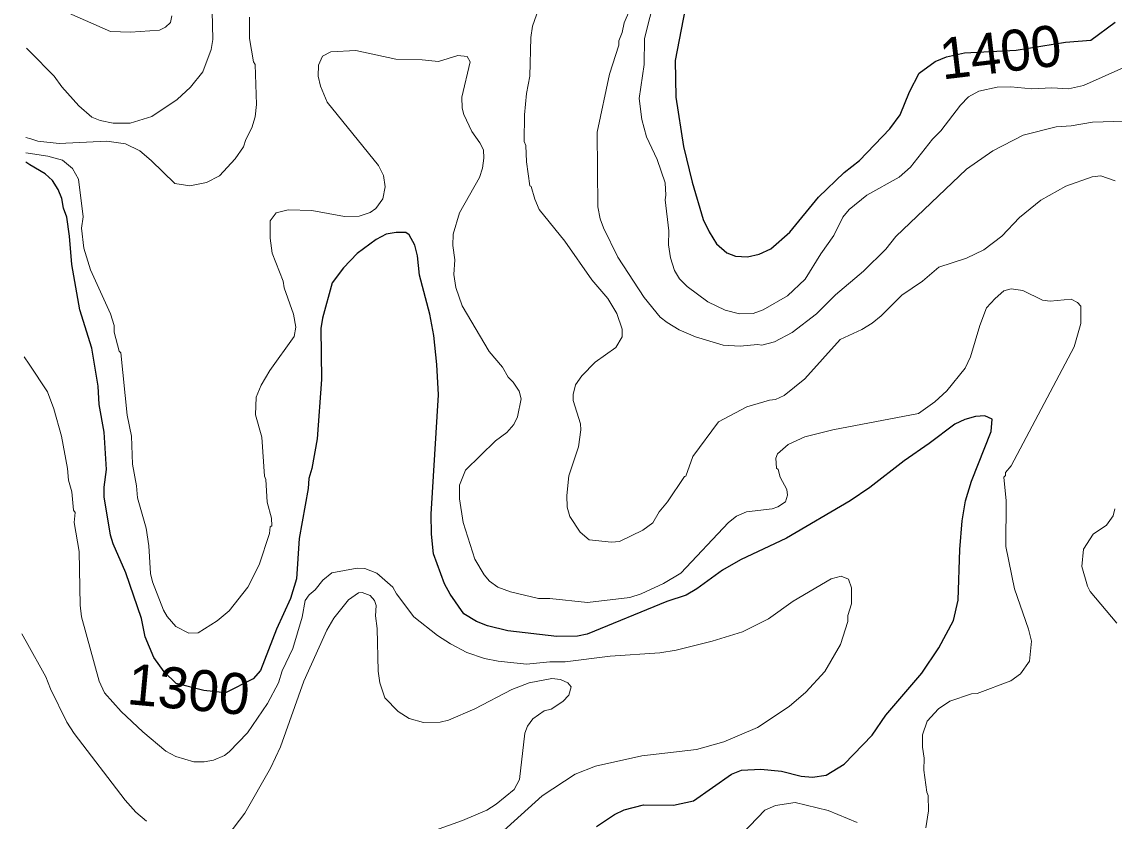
# Model space of a CAD drawing. Extents: x 598.3 to 623.2, y 6902.2 to 6930.1.
# Drawn here: x 598.371 to 600.502, y 6907.581 to 6909.14 of the extents above; entities that cross this region are included whole.
import ezdxf
from ezdxf.enums import TextEntityAlignment as Align

# ---------------------------------------------------------------- set-up
doc = ezdxf.new("R2010")
doc.units = 0
doc.header["$LTSCALE"] = 0.032
doc.layers.add('1', color=7, linetype='Continuous', lineweight=25)
doc.layers.add('2', color=7, linetype='Continuous', lineweight=13)
doc.layers.add('61', color=7, linetype='Continuous')

msp = doc.modelspace()

# ---------------------------------------------------------------- linework, layer by layer
at = {"layer": '1'}
for points in [[(599.6732, 6909.2066), (599.6457, 6909.0646), (599.6472, 6908.993), (599.6619, 6908.8968), (599.6789, 6908.8272), (599.7005, 6908.7549), (599.7119, 6908.7306), (599.7264, 6908.7072), (599.7467, 6908.6896), (599.7634, 6908.6834), (599.7868, 6908.6818), (599.8094, 6908.6868), (599.8321, 6908.6973), (599.8696, 6908.7301), (599.9255, 6908.7981), (599.9751, 6908.8461), (600.0053, 6908.8698), (600.0647, 6908.9317), (600.0844, 6908.9587), (600.1029, 6909.0036), (600.1215, 6909.0401), (600.1527, 6909.0631), (600.1753, 6909.072), (600.2098, 6909.0794), (600.3109, 6909.085), (600.407, 6909.1004), (600.4565, 6909.1044), (600.504, 6909.1393)], [(599.0253, 6908.6881), (598.9985, 6908.6605), (598.9767, 6908.6314), (598.9575, 6908.562), (598.9543, 6908.5422), (598.9559, 6908.4425), (598.947, 6908.3269), (598.9366, 6908.2692), (598.9309, 6908.2498), (598.93, 6908.2298), (598.9122, 6908.1326), (598.9073, 6908.0536), (598.8955, 6908.0154), (598.8682, 6907.9559), (598.837, 6907.8749), (598.8223, 6907.8586), (598.7687, 6907.8318), (598.726, 6907.8358), (598.6724, 6907.8497), (598.6486, 6907.8724), (598.629, 6907.9007), (598.6119, 6907.9406), (598.6044, 6907.9766), (598.5741, 6908.0658), (598.5494, 6908.1219), (598.544, 6908.1391), (598.5318, 6908.2136), (598.5318, 6908.2324), (598.5366, 6908.267), (598.5318, 6908.3399), (598.522, 6908.3936), (598.5204, 6908.4295), (598.5076, 6908.5034), (598.4841, 6908.5786), (598.4686, 6908.6672), (598.4644, 6908.722), (598.459, 6908.7592), (598.4525, 6908.777), (598.4491, 6908.7954), (598.4418, 6908.8132), (598.4308, 6908.8305), (598.4168, 6908.8436), (598.387, 6908.8616), (598.3787, 6908.8666)], [(599.492, 6907.5708), (599.5272, 6907.5945), (599.5459, 6907.603), (599.5838, 6907.6132), (599.6427, 6907.6125), (599.6815, 6907.6207), (599.7556, 6907.6726), (599.7751, 6907.6804), (599.8127, 6907.6828), (599.8528, 6907.6788), (599.8914, 6907.6692), (599.9135, 6907.6668), (599.94, 6907.671), (599.9755, 6907.6922), (600.0299, 6907.749), (600.0565, 6907.7881), (600.127, 6907.8701), (600.16, 6907.9193), (600.1887, 6907.9724), (600.1978, 6908.0122), (600.2011, 6908.111), (600.2058, 6908.1669), (600.2122, 6908.2058), (600.2235, 6908.2443), (600.2622, 6908.3411), (600.264, 6908.3655), (600.2498, 6908.3716), (600.2315, 6908.3703), (600.2106, 6908.3644), (600.1913, 6908.3555), (600.1415, 6908.3175), (600.0925, 6908.2843), (600.0256, 6908.2319), (599.9868, 6908.2058), (599.8629, 6908.1334), (599.7729, 6908.091), (599.7377, 6908.0705), (599.688, 6908.0343), (599.667, 6908.0223), (599.6294, 6908.0099), (599.4743, 6907.946), (599.4549, 6907.942), (599.415, 6907.9412), (599.3193, 6907.9523), (599.2794, 6907.9622), (599.2581, 6907.9706), (599.2331, 6907.9854), (599.2066, 6908.0238), (599.1955, 6908.0439), (599.1745, 6908.1025), (599.1704, 6908.141), (599.1696, 6908.1799), (599.1842, 6908.4127), (599.1809, 6908.4716), (599.1747, 6908.5283), (599.1669, 6908.5698), (599.147, 6908.6458), (599.1431, 6908.6837), (599.1381, 6908.7044), (599.1265, 6908.7246), (599.1203, 6908.7294), (599.1013, 6908.7295), (599.0822, 6908.7263), (599.0622, 6908.7154), (599.0253, 6908.6881)]]:
    msp.add_lwpolyline(points, dxfattribs=at)
at = {"layer": '2'}
for points in [[(599.5821, 6909.2217), (599.546, 6909.1381), (599.5421, 6909.1192), (599.5357, 6909.1032), (599.5355, 6909.0946), (599.5178, 6909.0382), (599.4935, 6908.9249), (599.4951, 6908.7796), (599.4991, 6908.7562), (599.5056, 6908.7382), (599.5336, 6908.6815), (599.5853, 6908.6027), (599.6166, 6908.5644), (599.6299, 6908.5535), (599.6537, 6908.5393), (599.6856, 6908.5257), (599.7393, 6908.5094), (599.7726, 6908.5078), (599.806, 6908.5108), (599.8146, 6908.5094), (599.8392, 6908.5162), (599.8737, 6908.5343), (599.9215, 6908.5707), (599.9587, 6908.6079), (600.0133, 6908.6536), (600.0567, 6908.6971), (600.0764, 6908.7216), (600.214, 6908.8527), (600.2655, 6908.8888), (600.3243, 6908.919), (600.389, 6908.9352), (600.4185, 6908.9376), (600.4598, 6908.9448), (600.522, 6908.9465)], [(598.3922, 6909.1891), (598.5441, 6909.1211), (598.583, 6909.1198), (598.6396, 6909.124), (598.6515, 6909.1296), (598.6611, 6909.1391), (598.6638, 6909.1516)], [(600.0474, 6908.5671), (600.0298, 6908.5526), (600.0097, 6908.54), (599.9677, 6908.5204), (599.8985, 6908.4441), (599.8583, 6908.4117), (599.8415, 6908.4034), (599.8296, 6908.4024), (599.7855, 6908.3894), (599.7299, 6908.3603), (599.6802, 6908.2927), (599.6666, 6908.2539), (599.6642, 6908.2532), (599.6307, 6908.2037), (599.6146, 6908.1843), (599.602, 6908.1631), (599.5828, 6908.1485), (599.5369, 6908.1264), (599.5216, 6908.1256), (599.4778, 6908.1301), (599.4602, 6908.1451), (599.4399, 6908.1753), (599.4352, 6908.1939), (599.4344, 6908.2165), (599.4385, 6908.2546), (599.457, 6908.3111), (599.4618, 6908.3446), (599.461, 6908.3563), (599.4465, 6908.4018), (599.4465, 6908.4132), (599.4514, 6908.4323), (599.4637, 6908.4496), (599.4898, 6908.4765), (599.5301, 6908.5049), (599.542, 6908.5258), (599.542, 6908.5409), (599.5318, 6908.5712), (599.5144, 6908.6008), (599.4828, 6908.6367), (599.4305, 6908.7123), (599.3804, 6908.7739), (599.3717, 6908.7945), (599.3649, 6908.8188), (599.3624, 6908.8206), (599.3557, 6908.8673), (599.3542, 6908.8989), (599.3509, 6908.9065), (599.3519, 6908.9591), (599.3558, 6909.0004), (599.3623, 6909.0345), (599.364, 6909.1095), (599.3671, 6909.1315), (599.3873, 6909.1894)], [(599.6068, 6909.1904), (599.5858, 6909.1078), (599.5849, 6909.0572), (599.5752, 6908.9906), (599.5806, 6908.9498), (599.5899, 6908.916), (599.6104, 6908.8719), (599.6261, 6908.8264), (599.6278, 6908.8019), (599.6263, 6908.7931), (599.6335, 6908.7323), (599.6327, 6908.7055), (599.6368, 6908.6799), (599.6443, 6908.6554), (599.6543, 6908.639), (599.6688, 6908.6237), (599.7094, 6908.5942), (599.7431, 6908.578), (599.7714, 6908.5709), (599.7976, 6908.5716), (599.8175, 6908.5782), (599.8649, 6908.606), (599.8992, 6908.6383), (599.9296, 6908.688), (599.955, 6908.7233), (599.9725, 6908.7593), (599.9849, 6908.7741), (600.0196, 6908.8023), (600.0825, 6908.837), (600.1048, 6908.8568), (600.1479, 6908.9113), (600.1641, 6908.9275), (600.2024, 6908.9779), (600.218, 6908.9942), (600.2379, 6909.0049), (600.2736, 6909.0128), (600.3008, 6909.0137), (600.3413, 6909.0097), (600.3806, 6909.0113), (600.4133, 6909.0097), (600.4421, 6909.0161), (600.5269, 6909.0535)], [(598.3806, 6909.0891), (598.387, 6909.0825), (598.434, 6909.0345), (598.4494, 6909.0135), (598.4823, 6908.9764), (598.5079, 6908.954), (598.5239, 6908.9476), (598.5491, 6908.9425), (598.5826, 6908.9425), (598.6249, 6908.9558), (598.6744, 6908.9887), (598.7005, 6909.0125), (598.7244, 6909.0429), (598.7406, 6909.0865), (598.7438, 6909.1059), (598.7422, 6909.161)], [(598.8151, 6909.1496), (598.8152, 6909.1075), (598.8232, 6909.0621), (598.8264, 6909.0571), (598.8288, 6908.9791), (598.8263, 6908.9548), (598.8201, 6908.9333), (598.8081, 6908.9106), (598.8034, 6908.8966), (598.7874, 6908.8727), (598.757, 6908.8397), (598.7315, 6908.8268), (598.6986, 6908.8203), (598.6697, 6908.8251), (598.6238, 6908.8698), (598.6014, 6908.8885), (598.5736, 6908.902), (598.5373, 6908.9077), (598.4439, 6908.9029), (598.4025, 6908.9076), (598.3886, 6908.9118), (598.3791, 6908.9147)], [(600.1201, 6908.3762), (599.953, 6908.3442), (599.8988, 6908.3309), (599.8661, 6908.316), (599.8451, 6908.2976), (599.8423, 6908.2893), (599.8431, 6908.2694), (599.8465, 6908.2668), (599.8508, 6908.252), (599.8633, 6908.2283), (599.8649, 6908.2169), (599.8607, 6908.2041), (599.8461, 6908.1941), (599.835, 6908.1905), (599.7849, 6908.1847), (599.7651, 6908.1763), (599.7496, 6908.164), (599.6565, 6908.0646), (599.6228, 6908.0445), (599.5793, 6908.0243), (599.5573, 6908.0177), (599.4746, 6908.0075), (599.4015, 6908.0155), (599.3791, 6908.0157), (599.3244, 6908.0282), (599.2999, 6908.0379), (599.2833, 6908.0492), (599.2729, 6908.0618), (599.2547, 6908.0925), (599.2323, 6908.1636), (599.2247, 6908.2097), (599.2247, 6908.2365), (599.2367, 6908.2655), (599.2951, 6908.323), (599.3171, 6908.3395), (599.3309, 6908.3547), (599.3382, 6908.3699), (599.3454, 6908.405), (599.3413, 6908.42), (599.3299, 6908.4373), (599.3201, 6908.4473), (599.3088, 6908.4664), (599.2831, 6908.497), (599.2302, 6908.5865), (599.2179, 6908.6219), (599.2142, 6908.6476), (599.2159, 6908.6758), (599.2118, 6908.7038), (599.2126, 6908.7258), (599.2248, 6908.7679), (599.2639, 6908.8366), (599.27, 6908.855), (599.2724, 6908.8744), (599.2715, 6908.8906), (599.2648, 6908.9042), (599.2491, 6908.926), (599.2331, 6908.9596), (599.2303, 6908.9719), (599.2296, 6908.9932), (599.2457, 6909.0619), (599.2399, 6909.0727), (599.2215, 6909.0743), (599.1839, 6909.0631), (599.1521, 6909.0662), (599.1006, 6909.0672), (599.0229, 6909.084), (598.9737, 6909.0816), (598.9574, 6909.0733), (598.95, 6909.0559), (598.9495, 6909.0345), (598.9536, 6909.0145), (598.9671, 6908.9832), (599.0668, 6908.8598), (599.0765, 6908.8405), (599.0798, 6908.8181), (599.0756, 6908.7949), (599.062, 6908.7759), (599.0509, 6908.7681), (599.0295, 6908.7609), (599.0008, 6908.7604), (598.9368, 6908.7724), (598.891, 6908.7732), (598.8672, 6908.7676), (598.8559, 6908.752), (598.8556, 6908.7181), (598.8598, 6908.6893), (598.8811, 6908.6342), (598.8832, 6908.6213), (598.901, 6908.5698), (598.9058, 6908.5444), (598.9025, 6908.5266), (598.8547, 6908.4599), (598.838, 6908.4314), (598.8281, 6908.4082), (598.8273, 6908.374), (598.8393, 6908.3304), (598.8443, 6908.2544), (598.8474, 6908.2479), (598.8498, 6908.2036), (598.8579, 6908.1724)], [(598.8579, 6908.1724), (598.8588, 6908.1575), (598.8556, 6908.1554), (598.8546, 6908.142), (598.8344, 6908.0809), (598.812, 6908.0377), (598.7758, 6907.9917), (598.7522, 6907.972), (598.7153, 6907.9486), (598.697, 6907.9476), (598.6713, 6907.9612), (598.6544, 6907.9802), (598.6473, 6907.9927), (598.6258, 6908.0477), (598.6225, 6908.0644), (598.6192, 6908.1181), (598.6135, 6908.1524), (598.5967, 6908.2118), (598.5949, 6908.2355), (598.5871, 6908.2777), (598.5853, 6908.3319), (598.5765, 6908.3731), (598.5643, 6908.4946), (598.5609, 6908.4977), (598.5514, 6908.535), (598.5511, 6908.548), (598.5444, 6908.571), (598.505, 6908.6562), (598.4919, 6908.6989), (598.4873, 6908.7375), (598.4905, 6908.7601), (598.482, 6908.8335), (598.4702, 6908.8541), (598.4504, 6908.8706), (598.422, 6908.8784), (598.3837, 6908.8842), (598.3789, 6908.8849)], [(600.504, 6908.8298), (600.4761, 6908.8396), (600.4594, 6908.8378), (600.4077, 6908.82), (600.3592, 6908.7922), (600.3173, 6908.7585), (600.2827, 6908.7223), (600.2477, 6908.6954), (600.2137, 6908.6792), (600.1598, 6908.6615), (600.1281, 6908.6342), (600.0876, 6908.6072), (600.0474, 6908.5671)], [(600.1347, 6907.5685), (600.1402, 6907.6016), (600.1394, 6907.631), (600.1366, 6907.6379), (600.1306, 6907.681), (600.1313, 6907.7042), (600.1281, 6907.7255), (600.1281, 6907.7494), (600.1373, 6907.776), (600.1591, 6907.8004), (600.1812, 6907.8151), (600.2236, 6907.8293), (600.2349, 6907.8302), (600.3007, 6907.8549), (600.3193, 6907.8684), (600.337, 6907.8931), (600.3406, 6907.9322), (600.335, 6907.9558), (600.3077, 6908.0342), (600.2908, 6908.1168), (600.2917, 6908.2058), (600.2868, 6908.2524), (600.2899, 6908.2554), (600.2904, 6908.2613), (600.3013, 6908.274), (600.4241, 6908.5063), (600.4373, 6908.552), (600.4372, 6908.5854), (600.4306, 6908.5929), (600.4184, 6908.5992), (600.3772, 6908.5952), (600.3623, 6908.5975), (600.324, 6908.6162), (600.3014, 6908.6194), (600.2868, 6908.6153), (600.2697, 6908.6008), (600.253, 6908.5824), (600.2398, 6908.5477), (600.2215, 6908.4869), (600.2113, 6908.4646), (600.1758, 6908.4204), (600.1525, 6908.3992), (600.1201, 6908.3762)], [(599.4309, 6907.8918), (599.4012, 6907.8917), (599.3557, 6907.8877), (599.3003, 6907.8934), (599.2738, 6907.8984), (599.2393, 6907.9102), (599.2074, 6907.9268), (599.1821, 6907.9431), (599.1361, 6907.9795), (599.102, 6908.0248), (599.0947, 6908.0379), (599.0639, 6908.0652), (599.0401, 6908.0738), (599.0256, 6908.0747), (598.9758, 6908.0658), (598.9585, 6908.0511), (598.9437, 6908.0326), (598.9315, 6908.0226), (598.924, 6908.0115), (598.9178, 6907.9792), (598.8997, 6907.9182), (598.8793, 6907.8745), (598.8716, 6907.851), (598.8506, 6907.8105), (598.8114, 6907.7536), (598.7756, 6907.7162), (598.7663, 6907.7094), (598.745, 6907.7005), (598.7266, 6907.6967), (598.7064, 6907.6967), (598.6716, 6907.7076), (598.6524, 6907.7179), (598.607, 6907.7557), (598.5651, 6907.7951), (598.5327, 6907.8316), (598.5222, 6907.8543), (598.4874, 6907.9797), (598.4849, 6908.0028), (598.4832, 6908.1073), (598.4735, 6908.1635), (598.475, 6908.1831), (598.4722, 6908.1877), (598.4686, 6908.2236), (598.4621, 6908.2466), (598.4605, 6908.2689), (598.4484, 6908.3324), (598.4339, 6908.3853), (598.4213, 6908.4185), (598.3853, 6908.4722), (598.3756, 6908.4867)], [(600.5071, 6907.9673), (600.4553, 6908.0291), (600.4502, 6908.0393), (600.439, 6908.0777), (600.4423, 6908.1119), (600.4614, 6908.1407), (600.4869, 6908.1582), (600.5004, 6908.177), (600.5037, 6908.1903)], [(599.3041, 6907.5566), (599.386, 6907.6304), (599.4505, 6907.6731), (599.4905, 6907.6886), (599.5809, 6907.7087), (599.6874, 6907.7209), (599.7406, 6907.7361), (599.8065, 6907.7641), (599.8678, 6907.805), (599.9007, 6907.8327), (599.9376, 6907.8729), (599.9685, 6907.9255), (599.9822, 6907.9705), (599.9824, 6907.9824), (599.9896, 6908.0048), (599.9896, 6908.0361), (599.9839, 6908.0534), (599.9697, 6908.0591), (599.95, 6908.0536), (599.8756, 6908.0106), (599.8275, 6907.9761), (599.7768, 6907.9506), (599.7179, 6907.932), (599.6475, 6907.9144), (599.6158, 6907.9098), (599.5187, 6907.903), (599.4309, 6907.8918)], [(599.4362, 6907.8511), (599.4223, 6907.8576), (599.405, 6907.8594), (599.3607, 6907.8512), (599.327, 6907.8383), (599.2552, 6907.8001), (599.2038, 6907.7781), (599.1872, 6907.7743), (599.1546, 6907.7736), (599.1265, 6907.7814), (599.1052, 6907.7949), (599.0791, 6907.8215), (599.0693, 6907.8513), (599.0661, 6907.8737), (599.0644, 6907.9571), (599.0611, 6907.9817), (599.0626, 6908.0018), (599.0594, 6908.0114), (599.051, 6908.0214), (599.0353, 6908.0269), (599.0281, 6908.0266), (599.0083, 6908.0128), (598.9798, 6907.9772), (598.9659, 6907.9538), (598.921, 6907.8543), (598.8755, 6907.726), (598.8562, 6907.6843), (598.806, 6907.5968), (598.7729, 6907.5532)], [(598.6141, 6907.581), (598.5938, 6907.599), (598.5727, 6907.6224), (598.4734, 6907.7524), (598.4587, 6907.7746), (598.4268, 6907.8394), (598.4183, 6907.8629), (598.3797, 6907.9315), (598.3712, 6907.9467)], [(599.1581, 6907.5565), (599.231, 6907.5823), (599.2782, 6907.6027), (599.2967, 6907.6141), (599.3315, 6907.6432), (599.3418, 6907.6628), (599.3526, 6907.7528), (599.3579, 6907.7664), (599.368, 6907.7808), (599.3901, 6907.7962), (599.4035, 6907.7995), (599.4266, 6907.8144), (599.4383, 6907.8272), (599.443, 6907.843), (599.4362, 6907.8511)], [(599.7617, 6907.5406), (599.8203, 6907.6025), (599.8415, 6907.6116), (599.8801, 6907.6173), (599.9441, 6907.6017), (600.0005, 6907.5783)]]:
    msp.add_lwpolyline(points, dxfattribs=at)

# ---------------------------------------------------------------- texts
at = {"layer": '61'}
for s, rotation, p in [('1400', 6.843, (600.2849, 6909.0417)), ('1300', 354.685, (598.693, 6907.7987))]:
    msp.add_text(s, height=0.08, rotation=rotation, dxfattribs=at).set_placement(p, align=Align.CENTER)

doc.saveas('drawing.dxf')
